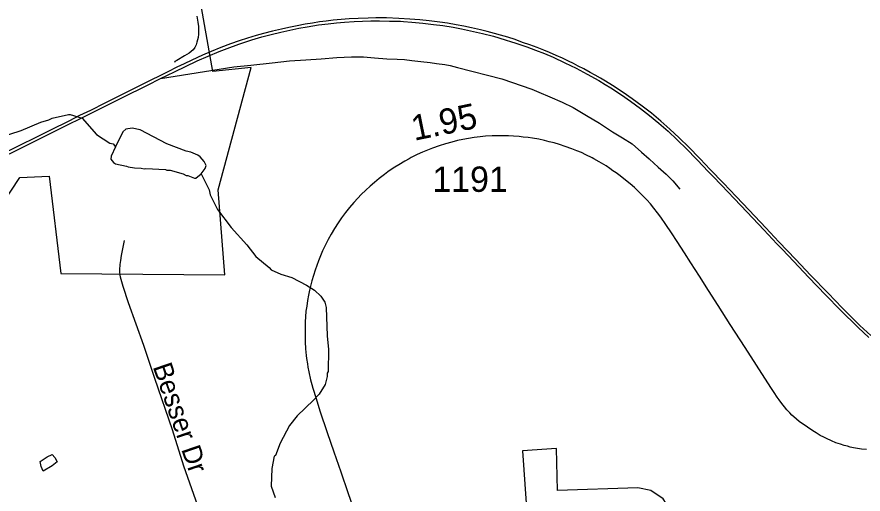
# Model space of a CAD drawing. Extents: x 1383679 to 1536984, y 460658 to 651027.
# Drawn here: x 1414164 to 1418338, y 543411 to 545766 of the extents above; entities that cross this region are included whole.
import ezdxf

# ---------------------------------------------------------------- set-up
doc = ezdxf.new("R2010")
doc.units = 0
for name, color, linetype in [('Exist Aviation Commercial or Municipal Perimeter Paved', 7, 'Continuous'), ('Exist Boundary Political City Limit New', 7, 'Continuous'), ('Exist Hydrographic Misc Water Feature', 7, 'Continuous'), ('Exist Railroad Mainline', 7, 'Continuous'), ('Exist Railroad Spur', 7, 'Continuous'), ('Exist Road Non-System Type 51', 7, 'Continuous'), ('Exist Road Non-System Type 51 Label', 7, 'Continuous'), ('Exist Road Secondary Mileage Hundredths English Label', 7, 'Continuous'), ('Exist Road Secondary Type 51 Attributed', 7, 'Continuous'), ('Exist Road Secondary Type 51 Number Label', 7, 'Continuous'), ('Map Preparation Boundary City Limit Buffer Line', 7, 'Continuous')]:
    doc.layers.add(name, color=color, linetype=linetype)

msp = doc.modelspace()

# ---------------------------------------------------------------- linework, layer by layer
at = {"layer": 'Exist Aviation Commercial or Municipal Perimeter Paved'}
msp.add_lwpolyline([(1417506.6, 541319.4), (1417491.6, 541454.1), (1417474.8, 541797.9), (1417459.8, 542023.5), (1417450.4, 542345.6), (1417416.6, 542986), (1417407.2, 543246.1), (1417396, 543318.9), (1417351, 543388.1), (1417291, 543428.1), (1417227.2, 543442.6), (1416829.7, 543428.1), (1416825.9, 543635.5), (1416657.2, 543624.6), (1416687.2, 543202.5), (1416724.7, 542482), (1416756.6, 541803.4), (1416799.7, 540935.5), (1416846.6, 540140.5), (1416893.5, 539225.3), (1416925.3, 538492.1), (1416972.2, 537631.5)], dxfattribs=at)
at = {"layer": 'Exist Boundary Political City Limit New'}
msp.add_lwpolyline([(1413676.5, 544213.1), (1414177.2, 544973.5), (1414323.4, 544980.5), (1414380.1, 544500.2), (1415189, 544492.4), (1415157, 544911.7), (1415319.4, 545515.7), (1415130.2, 545496.2), (1414991.8, 546277.4), (1414948.4, 546278.7), (1414957.1, 547124.7), (1414889.6, 547140.9), (1414680.4, 547253), (1414302.9, 547355.2), (1414423.9, 548249.8)], dxfattribs=at)
at = {"layer": 'Exist Hydrographic Misc Water Feature'}
for points in [[(1414071.2, 545169.7), (1414183.9, 545205.1), (1414280.8, 545246.9), (1414321.1, 545258), (1414337.3, 545265.6), (1414417.4, 545283.3), (1414425.7, 545283.7), (1414485.4, 545266.3), (1414555.6, 545184.8), (1414622.6, 545143.3), (1414638.5, 545138.9), (1414650.6, 545125.3)], [(1415072.3, 544991.2), (1415092, 545016.8), (1415096.4, 545032.7), (1415086.8, 545052.9), (1415067.3, 545075.3), (1415055.5, 545083.6), (1415021.8, 545098.4), (1414997.9, 545102.9), (1414902.6, 545139), (1414772.1, 545207.9), (1414732.2, 545216.8), (1414700.2, 545211.5), (1414685.9, 545197.9), (1414650.6, 545125.3)], [(1414650.6, 545125.3), (1414629.3, 545079.2), (1414626.9, 545063.2), (1414640.6, 545046.9), (1414650.4, 545040.7), (1414704.3, 545029.5), (1414712.1, 545025.3), (1414744, 545020.6), (1414776, 545019.9), (1414791.9, 545015.5), (1414800, 545017.4), (1414895.9, 545013.2), (1414903.9, 545009), (1414919.9, 545008.6), (1414983.4, 544991.2), (1414999.3, 544982.9), (1415007.3, 544982.7), (1415039, 544970), (1415047, 544969.8), (1415072.3, 544991.2)], [(1415072.3, 544991.2), (1415111.8, 544912.4), (1415117.2, 544888.3), (1415153.7, 544815.5), (1415219.8, 544726), (1415297.5, 544641.2), (1415342.7, 544583.4), (1415407.6, 544529.9), (1415417.3, 544517.7), (1415464.8, 544496.6), (1415520.5, 544479.4), (1415591.7, 544441.8), (1415631.1, 544416.9), (1415662.6, 544388.3), (1415681.8, 544357.8), (1415689.3, 544331.7), (1415694.2, 544191.6), (1415701.4, 544124.7), (1415698.4, 544015.6), (1415694.2, 544007.7), (1415693.9, 543991.7), (1415685, 543951.9), (1415654.1, 543904.6), (1415627.4, 543875.3), (1415545.7, 543797.2), (1415508.7, 543750), (1415461.6, 543661.7), (1415439.5, 543601.6), (1415433.3, 543597.7), (1415420.9, 543536.6), (1415418.1, 543450.2), (1415436.9, 543393.8)], [(1414278.7, 543571.2), (1414313, 543594.9), (1414337.3, 543606.4), (1414350.9, 543592.1), (1414362.5, 543569.9), (1414338, 543550.4), (1414293.5, 543523.6), (1414284, 543547.6), (1414278.7, 543571.2)]]:
    msp.add_lwpolyline(points, dxfattribs=at)
at = {"layer": 'Exist Railroad Mainline'}
for points in [[(1414872.1, 545461.2), (1414940.3, 545495), (1415052.6, 545548.4), (1415160.9, 545595.1), (1415200.6, 545610.3), (1415258.4, 545631.4), (1415322.4, 545652.2), (1415371.8, 545666.8), (1415417.5, 545679.1), (1415464.9, 545690.9), (1415509.3, 545700.6), (1415553.9, 545709.8), (1415596.1, 545717.1), (1415651.4, 545725.9), (1415699.8, 545732), (1415739.8, 545735.9), (1415779.8, 545739.5), (1415827.8, 545742.8), (1415867.8, 545744.7), (1415908.7, 545745.4), (1415951.6, 545746.1), (1416002.1, 545745.2), (1416055.9, 545744.1), (1416071.1, 545743.1), (1416111.7, 545740.3), (1416166.8, 545734.9), (1416219.3, 545728.9), (1416265, 545722.8), (1416315.1, 545714.2), (1416356.4, 545706.8), (1416401, 545697.5), (1416459.9, 545683.9), (1416513.9, 545670.1), (1416572, 545653.1), (1416603.7, 545643.3), (1416619.6, 545638.4), (1416679.6, 545618), (1416721.6, 545601.9), (1416766.1, 545584.8), (1416808.5, 545566.4), (1416867.2, 545539.6), (1416923.2, 545512.3), (1416976.8, 545483.8), (1417033.7, 545451.9), (1417064.9, 545432.6), (1417093.5, 545415.5), (1417146.9, 545380.3), (1417189.9, 545350.2), (1417239.1, 545314), (1417285, 545279.3), (1417330.3, 545241.1), (1417375.7, 545202), (1417421.5, 545158.8), (1417468.2, 545113.5), (1417514.8, 545066), (1417521.2, 545059.4), (1417574, 545003.5), (1417596.8, 544979.8), (1417640, 544935), (1417701.5, 544870), (1417765.8, 544802.4), (1417847.5, 544715.8), (1417912.4, 544646.5), (1417938.7, 544619), (1417996.1, 544559.1), (1418069.1, 544481.8), (1418154.8, 544392.3), (1418224.8, 544319.6), (1418313, 544232.9), (1418366.1, 544184)], [(1414075, 545065.4), (1414179, 545117.1), (1414373.3, 545213.5), (1414519.6, 545285.8), (1414685, 545368.4), (1414807.6, 545429.1), (1414872.1, 545461.2)]]:
    msp.add_lwpolyline(points, dxfattribs=at)
at = {"layer": 'Exist Railroad Spur'}
for points in [[(1416909.8, 545534.9), (1416883.9, 545547.9), (1416854.5, 545561.7), (1416824.6, 545575.2), (1416791.4, 545589.7), (1416762.2, 545601.7), (1416730.3, 545614), (1416693.6, 545627.2), (1416658.3, 545640), (1416622, 545653.3), (1416585.8, 545664.8), (1416550, 545675.6), (1416520.1, 545683.9), (1416483.9, 545693.5), (1416450.5, 545701.5), (1416406.1, 545711.6), (1416368.9, 545719.3), (1416331, 545726.5), (1416287.4, 545734), (1416249.5, 545740.1), (1416196.5, 545746.3), (1416151, 545751.5), (1416102, 545755.1), (1416048.4, 545758.4), (1415987.4, 545760.3), (1415934.9, 545760.4), (1415896.8, 545759.7), (1415846.3, 545758.2), (1415803.2, 545755.5), (1415762.8, 545752.6), (1415724, 545748.7), (1415689.7, 545744.8), (1415657, 545740.6), (1415622.2, 545735.1), (1415585.3, 545729.6), (1415545.3, 545721.9), (1415505.4, 545713.6), (1415468.4, 545705.7), (1415423.8, 545695.1), (1415380.4, 545684.1), (1415343.9, 545673.8), (1415300.8, 545660), (1415260, 545647.4), (1415217.6, 545632), (1415170.3, 545614.3), (1415121.6, 545594.2), (1415078.9, 545576.2), (1415026.6, 545551.9), (1414988.2, 545533.9), (1414953, 545516.9), (1414907.4, 545494.5), (1414785.2, 545433.7), (1414692.7, 545387.7), (1414597, 545339.8), (1414525.8, 545304.5), (1414472.8, 545278.4), (1414420.1, 545251.8), (1414328.5, 545206.1), (1414259.9, 545172), (1414172.8, 545129.6), (1414075, 545081.1)], [(1414872.1, 545461.2), (1415233.2, 545518.9), (1415317.6, 545528.1), (1415422.3, 545539), (1415508.2, 545548.9), (1415588.7, 545554.4), (1415664, 545559.1), (1415741.1, 545564.6), (1415813.6, 545568.3), (1415873.4, 545568.6), (1415927.3, 545564.4), (1415988, 545559.3), (1416039.4, 545557.8), (1416075.9, 545554.7), (1416112.1, 545550.9), (1416155.6, 545546), (1416201.8, 545541), (1416233.8, 545536.3), (1416274.4, 545530.6), (1416300.5, 545525), (1416337.3, 545515.4), (1416555.9, 545460.6), (1416703.2, 545409.6), (1416737.7, 545394.5), (1416792.5, 545370.9), (1416853.4, 545344.9), (1416907.5, 545318.6), (1416974.2, 545279.5), (1417038.4, 545242), (1417101.4, 545198.2), (1417151.7, 545168.7), (1417199, 545138.9), (1417244.5, 545098.2), (1417282, 545066), (1417284.9, 545063.5), (1417327, 545024.2), (1417365.9, 544989.4), (1417398.6, 544956.7), (1417433.9, 544916)], [(1418375.5, 544194.4), (1418322.7, 544243), (1418234.8, 544329.5), (1418164.9, 544402), (1418079.2, 544491.4), (1418006.3, 544568.7), (1417922.6, 544656.1), (1417857.7, 544725.3), (1417776, 544812), (1417711.7, 544879.6), (1417650.1, 544944.7), (1417584.1, 545013.2), (1417534.2, 545066), (1417531.3, 545069.1), (1417478.1, 545123.4), (1417431.1, 545168.9), (1417385.1, 545212.4), (1417339.4, 545251.7), (1417293.7, 545290.3), (1417247.4, 545325.2), (1417198.1, 545361.6), (1417154.8, 545391.9), (1417101.1, 545427.4), (1417067.1, 545448.2), (1417042.3, 545463.6), (1417016.6, 545478), (1416991.3, 545491.7), (1416960.8, 545508.8), (1416933.1, 545523.1), (1416909.8, 545534.9)]]:
    msp.add_lwpolyline(points, dxfattribs=at)
at = {"layer": 'Exist Road Non-System Type 51'}
msp.add_lwpolyline([(1415338.1, 542515.2), (1415208.4, 542909), (1415143.4, 543095.2), (1415097.3, 543235), (1415046, 543381.5), (1414987.5, 543548.9), (1414930.4, 543728.7), (1414844.2, 543981.6), (1414790.1, 544143.7), (1414713.7, 544354.8), (1414688.1, 544434.9), (1414677.7, 544469.8), (1414675.1, 544481), (1414673, 544493.7), (1414671.6, 544506), (1414671.6, 544514.5), (1414671.6, 544525.9), (1414672.6, 544535.4), (1414673, 544543.6), (1414676.1, 544564.3), (1414680.1, 544587.7), (1414693.7, 544662.1)], dxfattribs=at)
at = {"layer": 'Exist Road Secondary Type 51 Attributed'}
for points in [[(1415051.3, 545768.9), (1415055.6, 545739.7), (1415059, 545718), (1415059.4, 545699.5), (1415058.8, 545680.2), (1415057.3, 545663.5), (1415051.8, 545640.6), (1415047.3, 545627.4), (1415041.2, 545614.3), (1415032.6, 545603.2), (1415012.5, 545586.1), (1414990.5, 545572.9), (1414952.6, 545551.3), (1414942.5, 545545), (1414941.2, 545540.8)], [(1418301.2, 543637.4), (1418291.2, 543639.3), (1418274.2, 543642.8), (1418260.3, 543646.8), (1418244.4, 543651.2), (1418226.8, 543656.8), (1418202.9, 543664.8), (1418182.9, 543673.7), (1418156.9, 543685), (1418144, 543691.7), (1418126.2, 543700.9), (1418107.1, 543712.6), (1418089.6, 543723.8), (1418063.7, 543740.6), (1418022.9, 543770), (1417996.4, 543792), (1417986.9, 543800.9), (1417975.9, 543811.9), (1417962.5, 543826.8), (1417950, 543841.8), (1417937.5, 543858.2), (1417924, 543876.2), (1417914.8, 543889), (1417899.5, 543912.9), (1417886.7, 543932), (1417868.5, 543959.9), (1417812.7, 544047.5), (1417757, 544133.7), (1417682.8, 544248), (1417622.3, 544341.9), (1417575.9, 544416.1), (1417530.7, 544486.3), (1417488.2, 544552.6), (1417456.5, 544601.6), (1417420.7, 544657.2), (1417392.6, 544700.9), (1417365.5, 544741.4), (1417340.3, 544776.9), (1417323.5, 544799.4), (1417306.3, 544822), (1417288.8, 544842.9), (1417270.5, 544863.7), (1417246.9, 544888.2), (1417225.7, 544909.2), (1417210.8, 544923.2), (1417189.3, 544942.1), (1417166.3, 544960.8), (1417140.3, 544981.4), (1417119.1, 544996.9), (1417104, 545006.9), (1417088.6, 545017.9), (1417070.6, 545030.4), (1417036, 545051.2), (1417009.6, 545066), (1417002, 545070.2), (1416970.9, 545085.6), (1416949.2, 545095.8), (1416925, 545105.3), (1416901.5, 545114.6), (1416868.8, 545126.3), (1416840.1, 545135.7), (1416813.6, 545143.5), (1416789.3, 545149.9), (1416765.5, 545155.9), (1416737.5, 545161.6), (1416707.6, 545167.1), (1416685.4, 545170.2), (1416661.1, 545172.9), (1416641.9, 545175.3), (1416612.9, 545177.5), (1416588.4, 545178.2), (1416561, 545179.3), (1416540.1, 545179.2), (1416508.2, 545178.8), (1416475.1, 545176.6), (1416448.4, 545173.7), (1416419, 545169.8), (1416392.1, 545165.8), (1416363.4, 545160.5), (1416337.8, 545155.2), (1416309.9, 545148.1), (1416277.9, 545139.1), (1416247.4, 545129.6), (1416213.7, 545118.1), (1416189.4, 545108.2), (1416163.8, 545097.5), (1416138.6, 545085.9), (1416108.3, 545071.1), (1416099, 545066), (1416076.8, 545053.8), (1416048.4, 545036.1), (1416028.5, 545024.1), (1416010.5, 545012.7), (1415994.2, 545001), (1415977.1, 544988.7), (1415950.7, 544968.3), (1415927, 544948.7), (1415906.5, 544930.6), (1415885.3, 544910.5), (1415862.4, 544889.5)], [(1415862.4, 544889.5), (1415845.4, 544870.8), (1415825.5, 544849.6), (1415804.3, 544825.1), (1415785, 544800.5), (1415765.6, 544774.5), (1415748.4, 544749.1), (1415731, 544722.2), (1415713.5, 544693.7), (1415698.7, 544666.9), (1415684.6, 544638.4), (1415671.8, 544611.1), (1415661, 544585.9), (1415651.5, 544562.7), (1415642.9, 544539.7), (1415634.4, 544515.7), (1415625.9, 544489), (1415618.5, 544462.7), (1415611.7, 544437.5), (1415606.4, 544416.7), (1415601.6, 544392.9), (1415596.9, 544365.7), (1415593, 544339), (1415589.4, 544313.8), (1415587, 544286.5), (1415585.6, 544261.1), (1415584.8, 544225.3), (1415584.8, 544193.3), (1415585.6, 544161.7), (1415587.9, 544127.7), (1415591, 544094.8), (1415592.4, 544079.7), (1415596.3, 544053.7), (1415598.9, 544037.3), (1415603.5, 544014.9), (1415612.6, 543974.9), (1415617.9, 543952.6), (1415623.4, 543934), (1415639.8, 543882.6), (1415658.7, 543822.7), (1415694.7, 543714.8), (1415727, 543619.4), (1415761, 543521.1), (1415796.1, 543419.7), (1415821.7, 543342.5)], [(1418354.5, 543630.9), (1418329.6, 543632.9), (1418301.2, 543637.4)]]:
    msp.add_lwpolyline(points, dxfattribs=at)
at = {"layer": 'Map Preparation Boundary City Limit Buffer Line'}
msp.add_lwpolyline([(1413676.5, 544213.1), (1414177.2, 544973.5), (1414323.4, 544980.5), (1414380.1, 544500.2), (1415189, 544492.4), (1415157, 544911.7), (1415319.4, 545515.7), (1415130.2, 545496.2), (1414991.8, 546277.4), (1414948.4, 546278.7), (1414957.1, 547124.7), (1414889.6, 547140.9), (1414680.4, 547253), (1414302.9, 547355.2), (1414423.9, 548249.8)], dxfattribs=at)

# ---------------------------------------------------------------- texts
at = {"layer": 'Exist Road Non-System Type 51 Label'}
msp.add_text('Besser Dr', height=95, rotation=289.0056, dxfattribs=at).set_placement((1414832.9, 544039.9))
at = {"layer": 'Exist Road Secondary Mileage Hundredths English Label'}
msp.add_text('1.95', height=125, rotation=11.573, dxfattribs=at).set_placement((1416123.5, 545154))
at = {"layer": 'Exist Road Secondary Type 51 Number Label'}
msp.add_text('1191', height=125, dxfattribs=at).set_placement((1416213.2, 544902.4))

doc.saveas('drawing.dxf')
